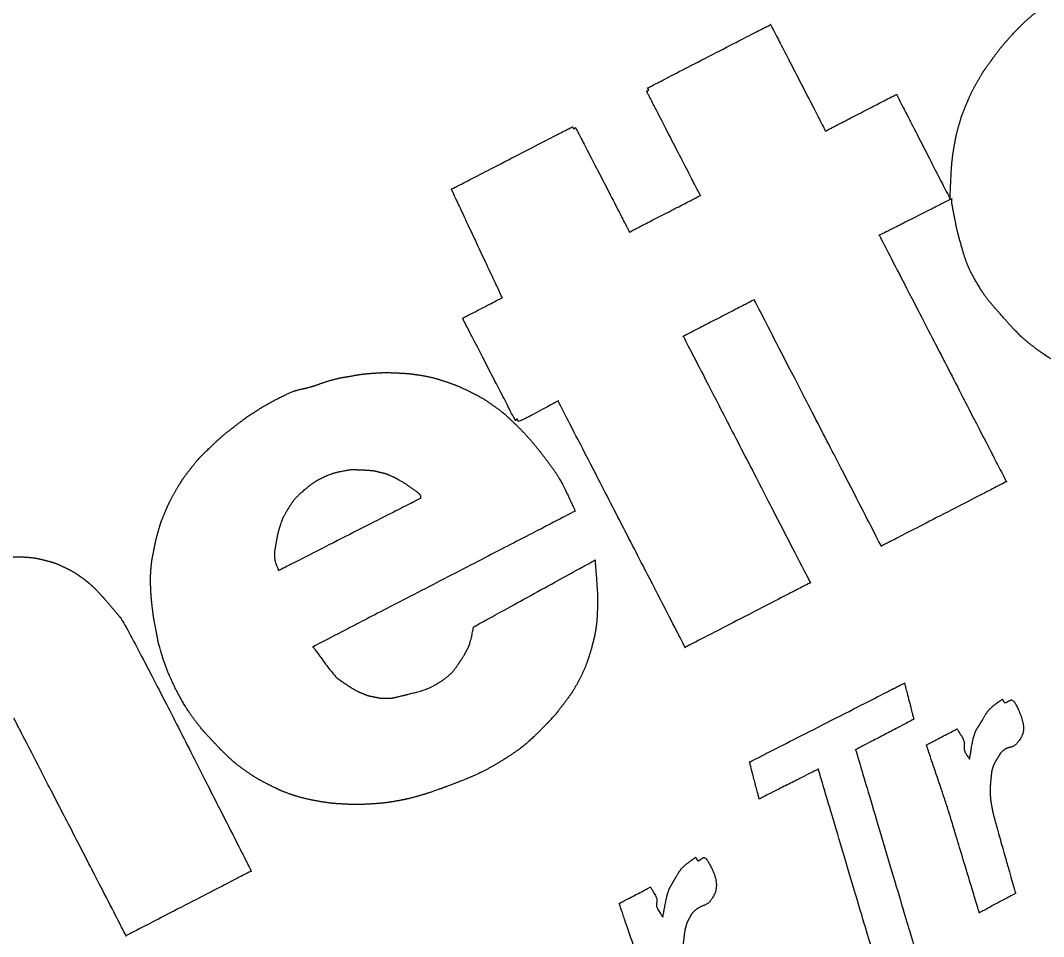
# Model space of a CAD drawing. Extents: x 2001876 to 2025694, y 804561 to 868938.
# Drawn here: x 2014490.71 to 2014522.14, y 825977.84 to 826005.98 of the extents above; entities that cross this region are included whole.
import ezdxf

# ---------------------------------------------------------------- set-up
doc = ezdxf.new("R2010")
doc.units = 0
doc.layers.add('Default', color=7, linetype='Continuous')

msp = doc.modelspace()

# ---------------------------------------------------------------- linework, layer by layer
at = {"layer": 'Default'}
for points in [[(2014521.221, 826005.589), (2014521.474, 826005.862), (2014521.808, 826006.157), (2014522.078, 826006.368)], [(2014509.978, 826003.908), (2014509.978, 826003.908), (2014513.757, 826005.857), (2014513.757, 826005.857)], [(2014513.757, 826005.857), (2014513.757, 826005.857), (2014515.443, 826002.587), (2014515.443, 826002.587)], [(2014520.548, 826004.771), (2014520.726, 826005.021), (2014520.971, 826005.321), (2014521.221, 826005.589)], [(2014520.111, 826004.11), (2014520.255, 826004.358), (2014520.364, 826004.522), (2014520.548, 826004.771)], [(2014519.721, 826003.29), (2014519.814, 826003.517), (2014519.972, 826003.865), (2014520.111, 826004.11)], [(2014511.6, 826000.605), (2014511.6, 826000.605), (2014509.947, 826003.81), (2014509.947, 826003.81)], [(2014509.947, 826003.81), (2014509.947, 826003.81), (2014510.012, 826003.843), (2014510.012, 826003.843)], [(2014510.012, 826003.843), (2014510.012, 826003.843), (2014509.978, 826003.908), (2014509.978, 826003.908)], [(2014515.443, 826002.587), (2014515.443, 826002.587), (2014517.625, 826003.713), (2014517.625, 826003.713)], [(2014517.625, 826003.713), (2014517.625, 826003.713), (2014519.268, 826000.508), (2014519.268, 826000.508)], [(2014519.547, 826002.775), (2014519.609, 826003.002), (2014519.632, 826003.065), (2014519.721, 826003.29)], [(2014503.953, 826000.8), (2014503.953, 826000.8), (2014507.671, 826002.717), (2014507.671, 826002.717)], [(2014507.671, 826002.717), (2014507.671, 826002.717), (2014507.704, 826002.653), (2014507.704, 826002.653)], [(2014507.704, 826002.653), (2014507.704, 826002.653), (2014507.769, 826002.686), (2014507.769, 826002.686)], [(2014507.769, 826002.686), (2014507.769, 826002.686), (2014509.422, 825999.482), (2014509.422, 825999.482)], [(2014519.366, 826001.935), (2014519.415, 826002.216), (2014519.478, 826002.551), (2014519.547, 826002.775)], [(2014519.268, 826000.508), (2014519.268, 826000.508), (2014519.319, 826001.65), (2014519.366, 826001.935)], [(2014505.514, 825997.466), (2014505.514, 825997.466), (2014503.953, 826000.8), (2014503.953, 826000.8)], [(2014503.953, 826000.8), (2014503.953, 826000.8), (2014503.953, 826000.8), (2014503.953, 826000.8)], [(2014509.422, 825999.482), (2014509.422, 825999.482), (2014511.6, 826000.605), (2014511.6, 826000.605)], [(2014519.325, 826000.507), (2014519.325, 826000.507), (2014517.096, 825999.383), (2014517.096, 825999.383)], [(2014519.346, 826000.257), (2014519.318, 826000.381), (2014519.325, 826000.507), (2014519.325, 826000.507)], [(2014519.597, 825999.128), (2014519.486, 825999.521), (2014519.418, 825999.88), (2014519.346, 826000.257)], [(2014517.096, 825999.383), (2014517.096, 825999.383), (2014521, 825991.814), (2014521, 825991.814)], [(2014520.088, 825997.928), (2014519.876, 825998.289), (2014519.707, 825998.735), (2014519.597, 825999.128)], [(2014520.82, 825996.955), (2014520.603, 825997.196), (2014520.299, 825997.567), (2014520.088, 825997.928)], [(2014504.294, 825996.836), (2014504.294, 825996.836), (2014505.514, 825997.466), (2014505.514, 825997.466)], [(2014513.253, 825997.401), (2014513.253, 825997.401), (2014511.075, 825996.277), (2014511.075, 825996.277)], [(2014517.157, 825989.832), (2014517.157, 825989.832), (2014513.253, 825997.401), (2014513.253, 825997.401)], [(2014505.916, 825993.692), (2014505.916, 825993.692), (2014504.294, 825996.836), (2014504.294, 825996.836)], [(2014521.321, 825996.41), (2014521.257, 825996.474), (2014521.034, 825996.707), (2014520.82, 825996.955)], [(2014521.444, 825996.279), (2014521.38, 825996.344), (2014521.38, 825996.344), (2014521.321, 825996.41)], [(2014511.075, 825996.277), (2014511.075, 825996.277), (2014514.979, 825988.708), (2014514.979, 825988.708)], [(2014521.954, 825995.867), (2014521.779, 825995.997), (2014521.51, 825996.221), (2014521.444, 825996.279)], [(2014522.499, 825995.514), (2014522.29, 825995.631), (2014522.13, 825995.743), (2014521.954, 825995.867)], [(2014500.853, 825995.056), (2014501.086, 825995.1), (2014501.361, 825995.134), (2014501.602, 825995.151)], [(2014501.602, 825995.151), (2014501.84, 825995.166), (2014502.046, 825995.165), (2014502.286, 825995.156)], [(2014502.286, 825995.156), (2014502.522, 825995.144), (2014502.78, 825995.119), (2014503.031, 825995.08)], [(2014499.582, 825994.713), (2014499.749, 825994.758), (2014499.987, 825994.85), (2014500.196, 825994.912)], [(2014500.196, 825994.912), (2014500.409, 825994.976), (2014500.618, 825995.017), (2014500.853, 825995.056)], [(2014503.031, 825995.08), (2014503.28, 825995.034), (2014503.539, 825994.968), (2014503.774, 825994.89)], [(2014503.774, 825994.89), (2014504.008, 825994.811), (2014504.19, 825994.736), (2014504.434, 825994.622)], [(2014497.6, 825993.746), (2014498.023, 825994.057), (2014498.999, 825994.565), (2014499.191, 825994.619)], [(2014499.191, 825994.619), (2014499.384, 825994.672), (2014499.412, 825994.666), (2014499.582, 825994.713)], [(2014504.434, 825994.622), (2014504.673, 825994.505), (2014504.972, 825994.342), (2014505.206, 825994.176)], [(2014505.206, 825994.176), (2014505.44, 825994.01), (2014505.637, 825993.846), (2014505.847, 825993.647)], [(2014507.228, 825994.293), (2014507.228, 825994.293), (2014506.024, 825993.641), (2014506.012, 825993.665)], [(2014511.132, 825986.724), (2014511.132, 825986.724), (2014507.228, 825994.293), (2014507.228, 825994.293)], [(2014496.571, 825992.894), (2014496.844, 825993.157), (2014497.179, 825993.432), (2014497.6, 825993.746)], [(2014505.847, 825993.647), (2014506.059, 825993.444), (2014506.271, 825993.221), (2014506.48, 825992.976)], [(2014505.98, 825993.726), (2014505.968, 825993.75), (2014505.916, 825993.692), (2014505.916, 825993.692)], [(2014506.012, 825993.665), (2014506.001, 825993.685), (2014505.991, 825993.706), (2014505.98, 825993.726)], [(2014506.48, 825992.976), (2014506.682, 825992.732), (2014506.891, 825992.456), (2014507.086, 825992.188)], [(2014495.925, 825992.192), (2014496.107, 825992.424), (2014496.292, 825992.632), (2014496.571, 825992.894)], [(2014495.476, 825991.525), (2014495.609, 825991.753), (2014495.747, 825991.962), (2014495.925, 825992.192)], [(2014499.459, 825991.58), (2014499.729, 825991.811), (2014500.242, 825992.065), (2014500.556, 825992.13)], [(2014500.556, 825992.13), (2014500.871, 825992.195), (2014501.062, 825992.181), (2014501.266, 825992.174)], [(2014501.266, 825992.174), (2014501.465, 825992.164), (2014501.614, 825992.144), (2014501.757, 825992.105)], [(2014501.757, 825992.105), (2014501.901, 825992.072), (2014501.954, 825992.058), (2014502.134, 825991.977)], [(2014502.134, 825991.977), (2014502.317, 825991.892), (2014502.661, 825991.671), (2014502.907, 825991.491)], [(2014507.086, 825992.188), (2014507.284, 825991.922), (2014507.755, 825990.911), (2014507.755, 825990.911)], [(2014521, 825991.814), (2014521, 825991.814), (2014517.157, 825989.832), (2014517.157, 825989.832)], [(2014495.141, 825990.836), (2014495.226, 825991.048), (2014495.349, 825991.296), (2014495.476, 825991.525)], [(2014498.89, 825990.897), (2014499.004, 825991.094), (2014499.192, 825991.355), (2014499.459, 825991.58)], [(2014502.907, 825991.491), (2014502.995, 825991.429), (2014503.009, 825991.303), (2014503.009, 825991.303)], [(2014503.009, 825991.303), (2014503.009, 825991.303), (2014498.649, 825989.084), (2014498.649, 825989.084)], [(2014494.947, 825990.28), (2014495.003, 825990.478), (2014495.054, 825990.627), (2014495.141, 825990.836)], [(2014498.702, 825990.478), (2014498.767, 825990.67), (2014498.781, 825990.703), (2014498.89, 825990.897)], [(2014507.755, 825990.911), (2014507.755, 825990.911), (2014499.699, 825986.741), (2014499.699, 825986.741)], [(2014498.539, 825989.734), (2014498.582, 825989.986), (2014498.638, 825990.286), (2014498.702, 825990.478)], [(2014494.8, 825989.642), (2014494.834, 825989.823), (2014494.888, 825990.076), (2014494.947, 825990.28)], [(2014490.385, 825989.493), (2014490.554, 825989.503), (2014490.735, 825989.509), (2014490.922, 825989.493)], [(2014490.922, 825989.493), (2014491.109, 825989.478), (2014491.313, 825989.439), (2014491.503, 825989.389)], [(2014494.729, 825989.186), (2014494.747, 825989.359), (2014494.762, 825989.458), (2014494.8, 825989.642)], [(2014498.649, 825989.084), (2014498.649, 825989.084), (2014498.499, 825989.483), (2014498.539, 825989.734)], [(2014491.503, 825989.389), (2014491.69, 825989.343), (2014491.866, 825989.28), (2014492.05, 825989.19)], [(2014492.05, 825989.19), (2014492.236, 825989.107), (2014492.464, 825988.964), (2014492.601, 825988.866)], [(2014494.713, 825988.62), (2014494.711, 825988.833), (2014494.715, 825989.015), (2014494.729, 825989.186)], [(2014504.633, 825987.352), (2014504.633, 825987.352), (2014508.363, 825989.404), (2014508.363, 825989.404)], [(2014508.363, 825989.404), (2014508.363, 825989.404), (2014508.451, 825988.272), (2014508.44, 825988.016)], [(2014492.601, 825988.866), (2014492.735, 825988.766), (2014492.784, 825988.73), (2014492.881, 825988.642)], [(2014492.881, 825988.642), (2014492.978, 825988.553), (2014493.039, 825988.493), (2014493.19, 825988.33)], [(2014494.771, 825987.903), (2014494.744, 825988.124), (2014494.722, 825988.405), (2014494.713, 825988.62)], [(2014514.979, 825988.708), (2014514.979, 825988.708), (2014511.132, 825986.724), (2014511.132, 825986.724)], [(2014493.19, 825988.33), (2014493.334, 825988.169), (2014493.569, 825987.892), (2014493.761, 825987.668)], [(2014494.868, 825987.298), (2014494.82, 825987.56), (2014494.798, 825987.682), (2014494.771, 825987.903)], [(2014508.44, 825988.016), (2014508.433, 825987.762), (2014508.411, 825987.428), (2014508.382, 825987.255)], [(2014493.761, 825987.668), (2014493.949, 825987.443), (2014497.805, 825979.849), (2014497.805, 825979.849)], [(2014495.11, 825986.333), (2014494.958, 825986.807), (2014494.922, 825987.034), (2014494.868, 825987.298)], [(2014504.466, 825986.713), (2014504.532, 825986.844), (2014504.633, 825987.352), (2014504.633, 825987.352)], [(2014508.382, 825987.255), (2014508.352, 825987.075), (2014508.34, 825987.039), (2014508.307, 825986.904)], [(2014499.699, 825986.741), (2014499.699, 825986.741), (2014500.369, 825985.828), (2014500.458, 825985.766)], [(2014504.251, 825986.336), (2014504.367, 825986.519), (2014504.399, 825986.586), (2014504.466, 825986.713)], [(2014508.307, 825986.904), (2014508.272, 825986.773), (2014508.253, 825986.682), (2014508.185, 825986.467)], [(2014496.077, 825984.478), (2014495.8, 825984.837), (2014495.265, 825985.865), (2014495.11, 825986.333)], [(2014503.591, 825985.653), (2014503.893, 825985.85), (2014504.132, 825986.152), (2014504.251, 825986.336)], [(2014508.185, 825986.467), (2014508.116, 825986.253), (2014507.972, 825985.897), (2014507.835, 825985.647)], [(2014500.458, 825985.766), (2014500.546, 825985.704), (2014500.601, 825985.666), (2014500.726, 825985.582)], [(2014500.726, 825985.582), (2014500.851, 825985.498), (2014501.081, 825985.361), (2014501.228, 825985.304)], [(2014502.435, 825985.236), (2014502.676, 825985.294), (2014503.282, 825985.458), (2014503.591, 825985.653)], [(2014507.835, 825985.647), (2014507.698, 825985.397), (2014507.554, 825985.19), (2014507.38, 825984.962)], [(2014513.113, 825983.202), (2014513.113, 825983.202), (2014517.869, 825985.625), (2014517.869, 825985.625)], [(2014517.869, 825985.625), (2014517.869, 825985.625), (2014518.156, 825984.514), (2014518.156, 825984.514)], [(2014501.228, 825985.304), (2014501.371, 825985.245), (2014501.457, 825985.227), (2014501.577, 825985.202)], [(2014501.577, 825985.202), (2014501.697, 825985.178), (2014501.805, 825985.157), (2014501.948, 825985.158)], [(2014501.948, 825985.158), (2014502.096, 825985.158), (2014502.198, 825985.18), (2014502.435, 825985.236)], [(2014520.356, 825984.652), (2014520.46, 825984.828), (2014520.867, 825985.13), (2014520.875, 825985.124)], [(2014520.875, 825985.124), (2014520.885, 825985.114), (2014520.885, 825985.114), (2014520.896, 825985.104)], [(2014520.896, 825985.104), (2014520.9, 825985.096), (2014520.904, 825985.067), (2014520.927, 825985.043)], [(2014520.927, 825985.043), (2014520.948, 825985.013), (2014521.037, 825985.059), (2014521.136, 825985.105)], [(2014521.136, 825985.105), (2014521.237, 825985.147), (2014521.613, 825984.21), (2014521.447, 825983.946)], [(2014507.38, 825984.962), (2014507.208, 825984.741), (2014507.108, 825984.607), (2014506.803, 825984.296)], [(2014493.958, 825977.865), (2014493.958, 825977.865), (2014490.519, 825984.533), (2014490.519, 825984.533)], [(2014496.671, 825983.792), (2014496.511, 825983.965), (2014496.354, 825984.12), (2014496.077, 825984.478)], [(2014518.156, 825984.514), (2014518.156, 825984.514), (2014516.368, 825983.577), (2014516.368, 825983.577)], [(2014520.093, 825984.219), (2014520.183, 825984.363), (2014520.257, 825984.478), (2014520.356, 825984.652)], [(2014506.803, 825984.296), (2014506.5, 825983.981), (2014505.983, 825983.535), (2014505.45, 825983.209)], [(2014518.542, 825983.726), (2014518.542, 825983.726), (2014519.485, 825984.218), (2014519.485, 825984.218)], [(2014519.485, 825984.218), (2014519.485, 825984.218), (2014519.712, 825983.849), (2014519.708, 825983.785)], [(2014519.867, 825983.289), (2014519.867, 825983.289), (2014520.004, 825984.076), (2014520.093, 825984.219)], [(2014521.447, 825983.946), (2014521.278, 825983.679), (2014520.989, 825983.633), (2014520.899, 825983.55)], [(2014497.014, 825983.437), (2014496.859, 825983.587), (2014496.83, 825983.624), (2014496.671, 825983.792)], [(2014516.368, 825983.577), (2014516.368, 825983.577), (2014518.168, 825977.527), (2014518.168, 825977.527)], [(2014519.184, 825981.827), (2014519.184, 825981.827), (2014518.542, 825983.726), (2014518.542, 825983.726)], [(2014519.708, 825983.785), (2014519.705, 825983.722), (2014519.706, 825983.661), (2014519.703, 825983.598)], [(2014519.703, 825983.598), (2014519.703, 825983.537), (2014519.867, 825983.289), (2014519.867, 825983.289)], [(2014520.899, 825983.55), (2014520.808, 825983.468), (2014520.803, 825983.439), (2014520.749, 825983.355)], [(2014497.644, 825982.918), (2014497.41, 825983.084), (2014497.174, 825983.284), (2014497.014, 825983.437)], [(2014505.45, 825983.209), (2014504.913, 825982.881), (2014503.907, 825982.48), (2014503.6, 825982.373)], [(2014513.183, 825982.916), (2014513.183, 825982.916), (2014513.113, 825983.202), (2014513.113, 825983.202)], [(2014520.749, 825983.355), (2014520.695, 825983.271), (2014520.617, 825983.144), (2014520.582, 825983.034)], [(2014498.421, 825982.464), (2014498.194, 825982.577), (2014497.882, 825982.754), (2014497.644, 825982.918)], [(2014513.407, 825982.065), (2014513.407, 825982.065), (2014513.183, 825982.916), (2014513.183, 825982.916)], [(2014515.222, 825982.981), (2014515.222, 825982.981), (2014513.407, 825982.065), (2014513.407, 825982.065)], [(2014517.018, 825976.949), (2014517.018, 825976.949), (2014515.222, 825982.981), (2014515.222, 825982.981)], [(2014520.582, 825983.034), (2014520.547, 825982.924), (2014520.54, 825982.848), (2014520.525, 825982.708)], [(2014520.525, 825982.708), (2014520.509, 825982.571), (2014520.501, 825982.348), (2014520.503, 825982.205)], [(2014498.987, 825982.219), (2014498.742, 825982.308), (2014498.648, 825982.351), (2014498.421, 825982.464)], [(2014503.6, 825982.373), (2014503.294, 825982.261), (2014503.201, 825982.234), (2014502.984, 825982.168)], [(2014499.893, 825981.991), (2014499.602, 825982.04), (2014499.23, 825982.135), (2014498.987, 825982.219)], [(2014500.752, 825981.902), (2014500.463, 825981.916), (2014500.191, 825981.939), (2014499.893, 825981.991)], [(2014501.622, 825981.921), (2014501.371, 825981.903), (2014501.043, 825981.893), (2014500.752, 825981.902)], [(2014502.28, 825982.004), (2014502.051, 825981.963), (2014501.878, 825981.94), (2014501.622, 825981.921)], [(2014502.984, 825982.168), (2014502.761, 825982.104), (2014502.506, 825982.044), (2014502.28, 825982.004)], [(2014520.503, 825982.205), (2014520.511, 825982.061), (2014520.516, 825982.012), (2014520.546, 825981.854)], [(2014520.168, 825978.569), (2014520.168, 825978.569), (2014519.184, 825981.827), (2014519.184, 825981.827)], [(2014520.546, 825981.854), (2014520.575, 825981.69), (2014520.637, 825981.44), (2014520.696, 825981.236)], [(2014520.696, 825981.236), (2014520.75, 825981.033), (2014521.28, 825979.163), (2014521.28, 825979.163)], [(2014510.923, 825979.791), (2014511.024, 825979.961), (2014511.447, 825980.271), (2014511.455, 825980.265)], [(2014511.455, 825980.265), (2014511.466, 825980.255), (2014511.466, 825980.255), (2014511.476, 825980.245)], [(2014511.476, 825980.245), (2014511.48, 825980.237), (2014511.485, 825980.209), (2014511.507, 825980.184)], [(2014511.507, 825980.184), (2014511.532, 825980.156), (2014511.603, 825980.208), (2014511.687, 825980.262)], [(2014511.687, 825980.262), (2014511.772, 825980.316), (2014512.171, 825979.453), (2014512.039, 825979.154)], [(2014497.805, 825979.849), (2014497.805, 825979.849), (2014493.958, 825977.865), (2014493.958, 825977.865)], [(2014510.676, 825979.367), (2014510.757, 825979.506), (2014510.823, 825979.617), (2014510.923, 825979.791)], [(2014509.108, 825978.855), (2014509.108, 825978.855), (2014510.066, 825979.359), (2014510.066, 825979.359)], [(2014510.066, 825979.359), (2014510.066, 825979.359), (2014510.267, 825979.028), (2014510.264, 825978.975)], [(2014510.448, 825978.43), (2014510.448, 825978.43), (2014510.594, 825979.227), (2014510.676, 825979.367)], [(2014512.039, 825979.154), (2014511.904, 825978.859), (2014511.55, 825978.743), (2014511.435, 825978.638)], [(2014521.28, 825979.163), (2014521.28, 825979.163), (2014520.168, 825978.569), (2014520.168, 825978.569)], [(2014509.871, 825976.603), (2014509.871, 825976.603), (2014509.108, 825978.855), (2014509.108, 825978.855)], [(2014510.25, 825978.804), (2014510.244, 825978.745), (2014510.448, 825978.43), (2014510.448, 825978.43)], [(2014510.264, 825978.975), (2014510.258, 825978.916), (2014510.257, 825978.859), (2014510.25, 825978.804)], [(2014511.435, 825978.638), (2014511.319, 825978.527), (2014511.293, 825978.467), (2014511.249, 825978.384)], [(2014511.249, 825978.384), (2014511.202, 825978.297), (2014511.188, 825978.265), (2014511.151, 825978.138)], [(2014511.151, 825978.138), (2014511.112, 825978.016), (2014511.087, 825977.716), (2014511.064, 825977.592)]]:
    msp.add_open_spline(points, degree=2, dxfattribs=at)

doc.saveas('drawing.dxf')
